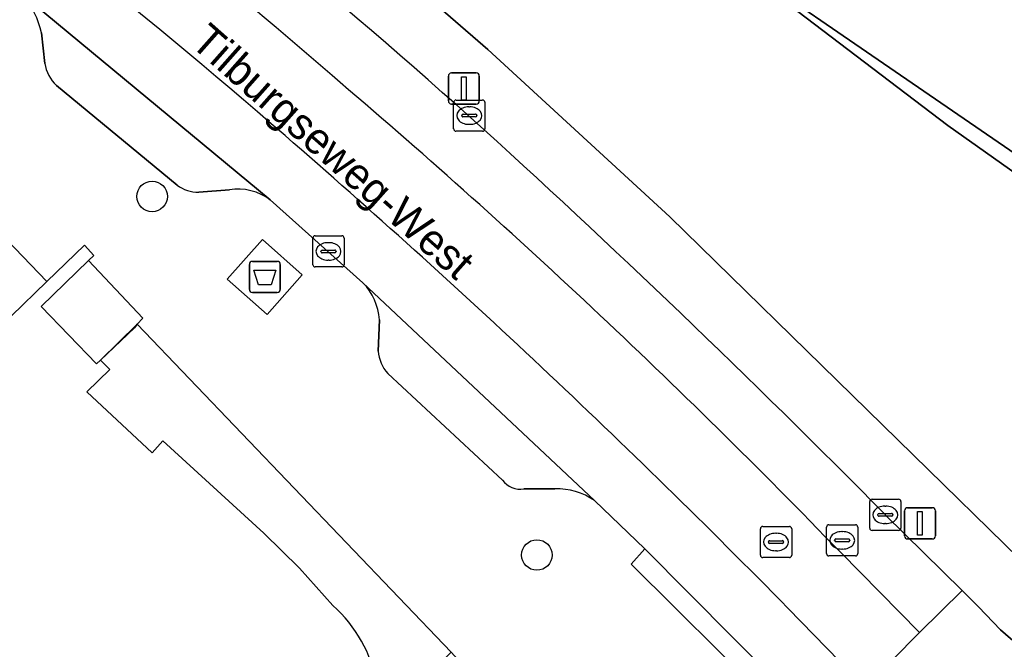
# Model space of a CAD drawing. Extents: x 157445 to 158888, y 383061 to 384688.
# Drawn here: x 158518.02 to 158549.58, y 384044.15 to 384064.34 of the extents above; entities that cross this region are included whole.
import ezdxf

# ---------------------------------------------------------------- set-up
doc = ezdxf.new("R2010")
doc.units = 0
for name, color, linetype in [('IMGEO_Afval_apart_plaats', 7, 'Continuous'), ('IMGEO_Boom', 7, 'Continuous'), ('IMGEO_Groenvoorziening', 7, 'Continuous'), ('IMGEO_Kolk', 7, 'Continuous'), ('IMGEO_Lichtmast', 7, 'Continuous'), ('IMGEO_Loofbos', 7, 'Continuous'), ('IMGEO_Openbare_ruimte_label', 7, 'Continuous'), ('IMGEO_Pand', 7, 'Continuous'), ('IMGEO_Pand_overbouw', 7, 'Continuous'), ('IMGEO_Parkeervlak_open', 7, 'Continuous'), ('IMGEO_Rijbaan_lokaal_gesloten', 7, 'Continuous'), ('IMGEO_Rijbaan_lokaal_open', 7, 'Continuous'), ('IMGEO_Rioolput', 7, 'Continuous'), ('IMGEO_Voetpad_gesloten', 7, 'Continuous'), ('IMGEO_Voetpad_open', 7, 'Continuous')]:
    doc.layers.add(name, color=color, linetype=linetype)

msp = doc.modelspace()

# ---------------------------------------------------------------- linework, layer by layer
at = {"layer": 'IMGEO_Afval_apart_plaats'}
for p, q in [((158525.479, 384056.594), (158526.269, 384056.594)), ((158526.269, 384056.594), (158525.479, 384056.594)), ((158525.379, 384055.694), (158525.379, 384056.494)), ((158525.379, 384056.494), (158525.379, 384055.694)), ((158526.369, 384056.494), (158526.369, 384055.694)), ((158526.369, 384055.694), (158526.369, 384056.494)), ((158526.269, 384055.594), (158525.479, 384055.594)), ((158525.479, 384055.594), (158526.269, 384055.594))]:
    msp.add_line(p, q, dxfattribs=at)
msp.add_lwpolyline([(158525.522, 384056.308), (158526.226, 384056.308), (158526.077, 384055.838), (158525.671, 384055.838), (158525.522, 384056.308)], dxfattribs=at)
for centre, start, end in [((158525.479, 384056.494), 90, 180), ((158525.479, 384056.494), 90, 180), ((158526.269, 384056.494), 0, 90), ((158526.269, 384056.494), 360, 90), ((158525.479, 384055.694), 180, 270), ((158525.479, 384055.694), 180, 270), ((158526.269, 384055.694), 270, 0), ((158526.269, 384055.694), 270, 0)]:
    msp.add_arc(centre, 0.1, start, end, dxfattribs=at)
at = {"layer": 'IMGEO_Boom'}
for centre in [(158522.26, 384058.675), (158534.597, 384047.177)]:
    msp.add_circle(centre, 0.489, dxfattribs=at)
at = {"layer": 'IMGEO_Groenvoorziening'}
for points in [[(158545.766, 384048.466), (158548.225, 384046.036), (158548.75, 384045.518), (158549.462, 384044.78), (158550.011, 384044.299), (158551.528, 384045.626), (158538.859, 384058.021), (158533.027, 384063.389), (158529.268, 384066.645), (158522.395, 384072.228), (158511.515, 384080.453), (158494.218, 384093.204), (158455.356, 384121.801), (158428.22, 384141.7), (158422.88, 384145.74), (158424.687, 384148.49), (158423.136, 384149.491), (158418.748, 384152.605), (158413.731, 384155.141), (158389.592, 384163.137), (158358.24, 384173.5), (158351.823, 384177.109)], [(158422.88, 384145.74), (158428.22, 384141.7), (158455.356, 384121.801), (158494.218, 384093.204), (158511.515, 384080.453), (158522.395, 384072.228), (158529.268, 384066.645), (158533.027, 384063.389), (158538.859, 384058.021), (158551.528, 384045.626), (158558.856, 384052.037), (158560.591, 384053.497), (158557.211, 384055.052), (158552.414, 384057.658), (158547.774, 384060.949), (158540.021, 384066.852), (158500, 384096.927), (158443.955, 384137.978), (158423.407, 384152.613)], [(158553.976, 384057.266), (158540.021, 384066.852), (158547.774, 384060.949), (158552.414, 384057.658), (158557.211, 384055.052), (158560.591, 384053.497), (158562.089, 384054.757), (158564.102, 384056.343), (158563.728, 384056.253)]]:
    msp.add_lwpolyline(points, dxfattribs=at)
for centre, radius, start, end in [((158388.527, 383900.388), 215.829, 48.17125, 53.29009), ((158312.417, 383818.25), 327.798, 44.61274, 47.83306)]:
    msp.add_arc(centre, radius, start, end, dxfattribs=at)
at = {"layer": 'IMGEO_Kolk'}
for p, q in [((158531.928, 384060.841), (158531.928, 384061.693)), ((158532.003, 384061.767), (158532.855, 384061.767)), ((158532.929, 384061.693), (158532.929, 384060.841)), ((158532.23, 384061.31), (158532.628, 384061.31)), ((158532.416, 384061.547), (158532.441, 384061.547)), ((158532.187, 384061.261), (158532.187, 384061.273)), ((158532.625, 384061.224), (158532.227, 384061.224)), ((158532.439, 384060.987), (158532.414, 384060.987)), ((158532.671, 384061.273), (158532.671, 384061.261)), ((158532.855, 384060.767), (158532.003, 384060.767)), ((158527.414, 384056.487), (158527.414, 384057.339)), ((158527.489, 384057.413), (158528.341, 384057.413)), ((158527.902, 384057.193), (158527.927, 384057.193)), ((158528.415, 384057.339), (158528.415, 384056.487)), ((158527.673, 384056.907), (158527.673, 384056.919)), ((158528.111, 384056.87), (158527.713, 384056.87)), ((158527.716, 384056.956), (158528.114, 384056.956)), ((158528.157, 384056.919), (158528.157, 384056.907)), ((158527.925, 384056.633), (158527.9, 384056.633)), ((158528.341, 384056.413), (158527.489, 384056.413)), ((158545.265, 384048.04), (158545.265, 384048.892)), ((158545.34, 384048.966), (158546.192, 384048.966)), ((158545.753, 384048.746), (158545.778, 384048.746)), ((158546.266, 384048.892), (158546.266, 384048.04)), ((158545.524, 384048.46), (158545.524, 384048.472)), ((158545.962, 384048.423), (158545.564, 384048.423)), ((158545.567, 384048.509), (158545.965, 384048.509)), ((158546.008, 384048.472), (158546.008, 384048.46)), ((158545.776, 384048.186), (158545.751, 384048.186)), ((158546.192, 384047.966), (158545.34, 384047.966))]:
    msp.add_line(p, q, dxfattribs=at)
for points in [[(158531.928, 384060.841), (158531.928, 384061.693)], [(158532.003, 384061.767), (158532.855, 384061.767)], [(158532.929, 384061.693), (158532.929, 384060.841)], [(158532.855, 384060.767), (158532.003, 384060.767)], [(158527.414, 384056.487), (158527.414, 384057.339)], [(158527.489, 384057.413), (158528.341, 384057.413)], [(158528.415, 384057.339), (158528.415, 384056.487)], [(158528.341, 384056.413), (158527.489, 384056.413)], [(158545.265, 384048.04), (158545.265, 384048.892)], [(158545.34, 384048.966), (158546.192, 384048.966)], [(158546.266, 384048.892), (158546.266, 384048.04)], [(158546.192, 384047.966), (158545.34, 384047.966)]]:
    msp.add_lwpolyline(points, dxfattribs=at)
for centre, radius, start, end in [((158532.005, 384061.691), 0.0765, 91.552, 178.448), ((158532.005, 384061.691), 0.0765, 91.552, 178.448), ((158532.853, 384061.691), 0.0765, 1.552, 88.448), ((158532.853, 384061.691), 0.0765, 1.552, 88.448), ((158532.227, 384061.27), 0.0403, 85.8775, 175.7526), ((158532.632, 384061.272), 0.0386, 1.7309, 96.639), ((158532.224, 384061.26), 0.0366, 178.938, 274.7102), ((158532.628, 384061.267), 0.043, 264.8664, 352.4533), ((158532.005, 384060.843), 0.0765, 181.552, 268.448), ((158532.005, 384060.843), 0.0765, 181.552, 268.448), ((158532.853, 384060.843), 0.0765, 271.552, 358.448), ((158532.853, 384060.843), 0.0765, 271.552, 358.448), ((158527.491, 384057.337), 0.0765, 91.552, 178.448), ((158527.491, 384057.337), 0.0765, 91.552, 178.448), ((158528.339, 384057.337), 0.0765, 1.552, 88.448), ((158528.339, 384057.337), 0.0765, 1.552, 88.448), ((158527.713, 384056.916), 0.0403, 85.8775, 175.7526), ((158527.71, 384056.906), 0.0366, 178.938, 274.7102), ((158528.114, 384056.913), 0.043, 264.8664, 352.4533), ((158528.118, 384056.918), 0.0386, 1.7309, 96.639), ((158527.491, 384056.489), 0.0765, 181.552, 268.448), ((158527.491, 384056.489), 0.0765, 181.552, 268.448), ((158528.339, 384056.489), 0.0765, 271.552, 358.448), ((158528.339, 384056.489), 0.0765, 271.552, 358.448), ((158545.342, 384048.89), 0.0765, 91.552, 178.448), ((158545.342, 384048.89), 0.0765, 91.552, 178.448), ((158546.19, 384048.89), 0.0765, 1.552, 88.448), ((158546.19, 384048.89), 0.0765, 1.552, 88.448), ((158545.564, 384048.469), 0.0403, 85.8775, 175.7526), ((158545.561, 384048.459), 0.0366, 178.938, 274.7102), ((158545.965, 384048.466), 0.043, 264.8664, 352.4533), ((158545.969, 384048.471), 0.0386, 1.7309, 96.639), ((158545.342, 384048.042), 0.0765, 181.552, 268.448), ((158545.342, 384048.042), 0.0765, 181.552, 268.448), ((158546.19, 384048.042), 0.0765, 271.552, 358.448), ((158546.19, 384048.042), 0.0765, 271.552, 358.448)]:
    msp.add_arc(centre, radius, start, end, dxfattribs=at)
for centre, major_axis, ratio, start_param, end_param in [((158532.415, 384061.267), (-0.387, 0.002), 0.722429, 4.712389, 7.853982), ((158532.44, 384061.267), (-0.39, 0.002), 0.717154, 1.570796, 4.712389), ((158527.901, 384056.913), (-0.387, 0.002), 0.722429, 4.712389, 7.853982), ((158527.926, 384056.913), (-0.39, 0.002), 0.717154, 1.570796, 4.712389), ((158545.752, 384048.466), (-0.387, 0.002), 0.722429, 4.712389, 7.853982), ((158545.777, 384048.466), (-0.39, 0.002), 0.717154, 1.570796, 4.712389)]:
    msp.add_ellipse(centre, major_axis=major_axis, ratio=ratio, start_param=start_param, end_param=end_param, dxfattribs=at)
at = {"layer": 'IMGEO_Lichtmast'}
for p, q in [((158531.86, 384062.636), (158532.65, 384062.636)), ((158532.65, 384062.636), (158531.86, 384062.636)), ((158531.76, 384061.736), (158531.76, 384062.536)), ((158531.76, 384062.536), (158531.76, 384061.736)), ((158532.75, 384062.536), (158532.75, 384061.736)), ((158532.75, 384061.736), (158532.75, 384062.536)), ((158532.65, 384061.636), (158531.86, 384061.636)), ((158531.86, 384061.636), (158532.65, 384061.636)), ((158546.481, 384048.693), (158547.271, 384048.693)), ((158547.271, 384048.693), (158546.481, 384048.693)), ((158546.381, 384047.793), (158546.381, 384048.593)), ((158546.381, 384048.593), (158546.381, 384047.793)), ((158547.371, 384048.593), (158547.371, 384047.793)), ((158547.371, 384047.793), (158547.371, 384048.593)), ((158547.271, 384047.693), (158546.481, 384047.693)), ((158546.481, 384047.693), (158547.271, 384047.693))]:
    msp.add_line(p, q, dxfattribs=at)
for points in [[(158532.18, 384062.511), (158532.33, 384062.511), (158532.33, 384061.761), (158532.18, 384061.761), (158532.18, 384062.511)], [(158546.801, 384048.568), (158546.951, 384048.568), (158546.951, 384047.818), (158546.801, 384047.818), (158546.801, 384048.568)]]:
    msp.add_lwpolyline(points, dxfattribs=at)
for centre, start, end in [((158531.86, 384062.536), 90, 180), ((158531.86, 384062.536), 90, 180), ((158532.65, 384062.536), 0, 90), ((158532.65, 384062.536), 360, 90), ((158531.86, 384061.736), 180, 270), ((158531.86, 384061.736), 180, 270), ((158532.65, 384061.736), 270, 0), ((158532.65, 384061.736), 270, 0), ((158546.481, 384048.593), 90, 180), ((158546.481, 384048.593), 90, 180), ((158547.271, 384048.593), 0, 90), ((158547.271, 384048.593), 360, 90), ((158546.481, 384047.793), 180, 270), ((158546.481, 384047.793), 180, 270), ((158547.271, 384047.793), 270, 0), ((158547.271, 384047.793), 270, 0)]:
    msp.add_arc(centre, 0.1, start, end, dxfattribs=at)
at = {"layer": 'IMGEO_Loofbos'}
msp.add_lwpolyline([(158421.613, 384157.029), (158442.569, 384142.032), (158483.48, 384112.104), (158500, 384100.298), (158502.837, 384098.271), (158513.168, 384090.216), (158520.083, 384084.448), (158540.021, 384066.852), (158553.976, 384057.266)], dxfattribs=at)
at = {"layer": 'IMGEO_Pand'}
for points in [[(158526.988, 384046.756), (158525.844, 384047.877), (158522.61, 384050.839), (158522.261, 384050.457), (158520.171, 384052.409), (158520.905, 384053.125), (158520.602, 384053.427), (158520.473, 384053.309), (158518.706, 384055.146), (158520.226, 384056.622), (158520.389, 384056.78), (158520.089, 384057.115), (158518.888, 384055.95), (158513.154, 384050.389)], [(158528.056, 384045.561), (158526.988, 384046.756)]]:
    msp.add_lwpolyline(points, dxfattribs=at)
msp.add_arc((158525.133, 384042.277), 4.397, 9.9047, 48.3276, dxfattribs=at)
at = {"layer": 'IMGEO_Pand_overbouw'}
for points in [[(158528.637, 384041.463), (158527.652, 384040.505), (158526.425, 384039.48), (158525.109, 384038.583), (158523.449, 384037.673), (158523.894, 384037.213), (158521.563, 384034.954), (158520.376, 384036.156), (158519.31, 384034.963), (158520.84, 384033.386), (158531.847, 384044.064), (158521.781, 384054.581), (158520.602, 384053.427)], [(158520.602, 384053.427), (158520.905, 384053.125), (158520.171, 384052.409), (158522.261, 384050.457), (158522.61, 384050.839), (158525.844, 384047.877), (158526.988, 384046.756), (158528.056, 384045.561)]]:
    msp.add_lwpolyline(points, dxfattribs=at)
msp.add_arc((158525.133, 384042.277), 4.397, 9.9047, 48.3276, dxfattribs=at)
at = {"layer": 'IMGEO_Parkeervlak_open'}
for points in [[(158526.048, 384058.561), (158518.133, 384065.124)], [(158518.717, 384063.923), (158518.819, 384062.94)], [(158519.196, 384062.231), (158523.064, 384059.041)], [(158523.758, 384058.813), (158524.741, 384058.89)], [(158536.442, 384048.923), (158529.018, 384055.908)], [(158529.547, 384054.723), (158529.511, 384053.714)], [(158529.816, 384053.002), (158533.493, 384049.578)], [(158534.182, 384049.298), (158535.172, 384049.302)]]:
    msp.add_lwpolyline(points, dxfattribs=at)
for centre, radius, start, end in [((158515.733, 384063.214), 3.067, 13.3575, 38.5063), ((158520.035, 384063.132), 1.231, 188.9635, 227.0388), ((158523.73, 384059.899), 1.086, 232.1656, 271.4606), ((158525.006, 384057.181), 1.73, 52.9419, 98.8), ((158527.687, 384054.603), 1.863, 3.6798, 44.4335), ((158530.665, 384053.787), 1.157, 183.6253, 222.7524), ((158534.064, 384049.995), 0.707, 216.1599, 279.6079), ((158535.21, 384047.113), 2.19, 55.768, 90.9992)]:
    msp.add_arc(centre, radius, start, end, dxfattribs=at)
at = {"layer": 'IMGEO_Rijbaan_lokaal_gesloten'}
for points in [[(158511.866, 384072.236), (158478.923, 384096.529), (158477.811, 384095.012), (158480.251, 384093.222), (158508.063, 384072.719), (158508.148, 384072.657), (158512.505, 384069.385), (158517.159, 384065.889), (158518.133, 384065.124), (158526.048, 384058.561), (158529.018, 384055.908), (158536.442, 384048.923), (158538.053, 384047.375), (158542.308, 384043.094), (158543.764, 384041.579), (158545.115, 384042.929), (158542.65, 384045.467)], [(158544.327, 384047.264), (158546.866, 384044.69), (158548.225, 384046.036), (158545.766, 384048.466)]]:
    msp.add_lwpolyline(points, dxfattribs=at)
for centre, radius, start, end in [((158387.218, 383900.853), 214.415, 48.95003, 53.98679), ((158388.527, 383900.388), 215.829, 48.17125, 53.29009), ((158390.003, 383903.324), 208.283, 49.04524, 54.19116), ((158379.914, 383888.299), 228.695, 44.03476, 49.63545), ((158312.417, 383818.25), 327.798, 44.61274, 47.83306), ((158344.985, 383851.348), 277.044, 44.48145, 49.0596)]:
    msp.add_arc(centre, radius, start, end, dxfattribs=at)
at = {"layer": 'IMGEO_Rijbaan_lokaal_open'}
for points in [[(158542.65, 384045.467), (158545.115, 384042.929), (158546.866, 384044.69), (158544.327, 384047.264)], [(158550.637, 384043.857), (158550.011, 384044.299), (158549.462, 384044.78), (158548.75, 384045.518), (158548.225, 384046.036), (158546.866, 384044.69), (158545.115, 384042.929), (158543.764, 384041.579), (158544.706, 384040.663)]]:
    msp.add_lwpolyline(points, dxfattribs=at)
for centre, radius, start, end in [((158387.218, 383900.853), 214.415, 48.95003, 53.98679), ((158390.003, 383903.324), 208.283, 49.04524, 54.19116), ((158379.914, 383888.299), 228.695, 44.03476, 49.63545), ((158344.985, 383851.348), 277.044, 44.48145, 49.0596)]:
    msp.add_arc(centre, radius, start, end, dxfattribs=at)
at = {"layer": 'IMGEO_Rioolput'}
for p, q in [((158541.838, 384048.094), (158542.69, 384048.094)), ((158543.883, 384047.222), (158543.883, 384048.074)), ((158543.958, 384048.148), (158544.81, 384048.148)), ((158544.884, 384048.074), (158544.884, 384047.222)), ((158541.763, 384047.168), (158541.763, 384048.02)), ((158542.251, 384047.874), (158542.276, 384047.874)), ((158542.764, 384048.02), (158542.764, 384047.168)), ((158544.371, 384047.928), (158544.396, 384047.928)), ((158542.022, 384047.588), (158542.022, 384047.6)), ((158542.46, 384047.551), (158542.062, 384047.551)), ((158542.065, 384047.637), (158542.463, 384047.637)), ((158542.506, 384047.6), (158542.506, 384047.588)), ((158544.142, 384047.642), (158544.142, 384047.654)), ((158544.58, 384047.605), (158544.182, 384047.605)), ((158544.185, 384047.691), (158544.583, 384047.691)), ((158544.626, 384047.654), (158544.626, 384047.642)), ((158542.69, 384047.094), (158541.838, 384047.094)), ((158542.274, 384047.314), (158542.249, 384047.314)), ((158544.81, 384047.148), (158543.958, 384047.148)), ((158544.394, 384047.368), (158544.369, 384047.368))]:
    msp.add_line(p, q, dxfattribs=at)
for points in [[(158541.838, 384048.094), (158542.69, 384048.094)], [(158543.883, 384047.222), (158543.883, 384048.074)], [(158543.958, 384048.148), (158544.81, 384048.148)], [(158544.884, 384048.074), (158544.884, 384047.222)], [(158541.763, 384047.168), (158541.763, 384048.02)], [(158542.764, 384048.02), (158542.764, 384047.168)], [(158542.69, 384047.094), (158541.838, 384047.094)], [(158544.81, 384047.148), (158543.958, 384047.148)]]:
    msp.add_lwpolyline(points, dxfattribs=at)
for centre, radius, start, end in [((158541.84, 384048.018), 0.0765, 91.552, 178.448), ((158541.84, 384048.018), 0.0765, 91.552, 178.448), ((158542.688, 384048.018), 0.0765, 1.552, 88.448), ((158542.688, 384048.018), 0.0765, 1.552, 88.448), ((158543.96, 384048.072), 0.0765, 91.552, 178.448), ((158543.96, 384048.072), 0.0765, 91.552, 178.448), ((158544.808, 384048.072), 0.0765, 1.552, 88.448), ((158544.808, 384048.072), 0.0765, 1.552, 88.448), ((158542.062, 384047.597), 0.0403, 85.8775, 175.7526), ((158542.059, 384047.587), 0.0366, 178.938, 274.7102), ((158542.463, 384047.594), 0.043, 264.8664, 352.4533), ((158542.467, 384047.599), 0.0386, 1.7309, 96.639), ((158544.182, 384047.651), 0.0403, 85.8775, 175.7526), ((158544.179, 384047.641), 0.0366, 178.938, 274.7102), ((158544.583, 384047.648), 0.043, 264.8664, 352.4533), ((158544.587, 384047.653), 0.0386, 1.7309, 96.639), ((158541.84, 384047.17), 0.0765, 181.552, 268.448), ((158541.84, 384047.17), 0.0765, 181.552, 268.448), ((158542.688, 384047.17), 0.0765, 271.552, 358.448), ((158542.688, 384047.17), 0.0765, 271.552, 358.448), ((158543.96, 384047.224), 0.0765, 181.552, 268.448), ((158543.96, 384047.224), 0.0765, 181.552, 268.448), ((158544.808, 384047.224), 0.0765, 271.552, 358.448), ((158544.808, 384047.224), 0.0765, 271.552, 358.448)]:
    msp.add_arc(centre, radius, start, end, dxfattribs=at)
for centre, major_axis, ratio, start_param, end_param in [((158542.25, 384047.594), (-0.387, 0.002), 0.722429, 4.712389, 7.853982), ((158542.275, 384047.594), (-0.39, 0.002), 0.717154, 1.570796, 4.712389), ((158544.37, 384047.648), (-0.387, 0.002), 0.722429, 4.712389, 7.853982), ((158544.395, 384047.648), (-0.39, 0.002), 0.717154, 1.570796, 4.712389)]:
    msp.add_ellipse(centre, major_axis=major_axis, ratio=ratio, start_param=start_param, end_param=end_param, dxfattribs=at)
at = {"layer": 'IMGEO_Voetpad_gesloten'}
for points in [[(158527.076, 384056.162), (158525.795, 384057.296), (158524.672, 384056.026), (158525.953, 384054.893)], [(158521.968, 384054.77), (158520.226, 384056.622), (158518.706, 384055.146), (158520.473, 384053.309), (158520.602, 384053.427), (158521.693, 384054.465), (158521.781, 384054.581)]]:
    msp.add_lwpolyline(points, close=True, dxfattribs=at)
at = {"layer": 'IMGEO_Voetpad_open'}
for points in [[(158518.819, 384062.94), (158518.717, 384063.923)], [(158523.064, 384059.041), (158519.196, 384062.231)], [(158524.741, 384058.89), (158523.758, 384058.813)], [(158516.301, 384058.628), (158518.888, 384055.95), (158520.089, 384057.115), (158520.389, 384056.78), (158520.226, 384056.622), (158521.968, 384054.77), (158521.781, 384054.581), (158531.847, 384044.064), (158533.696, 384042.033), (158536.378, 384038.797), (158537.288, 384037.811), (158538.148, 384036.879), (158539.258, 384035.623), (158540.68, 384034.133), (158541.03, 384034.47), (158543.496, 384031.878), (158544.373, 384032.735)], [(158529.018, 384055.908), (158526.048, 384058.561)], [(158529.511, 384053.714), (158529.547, 384054.723)], [(158528.637, 384041.463), (158527.652, 384040.505), (158526.425, 384039.48), (158525.109, 384038.583), (158523.449, 384037.673), (158523.894, 384037.213), (158521.563, 384034.954), (158520.376, 384036.156), (158519.31, 384034.963), (158520.282, 384033.961), (158520.84, 384033.386), (158531.847, 384044.064), (158521.781, 384054.581), (158521.693, 384054.465), (158520.602, 384053.427), (158520.905, 384053.125), (158520.171, 384052.409), (158522.261, 384050.457), (158522.61, 384050.839), (158525.844, 384047.877), (158526.988, 384046.756), (158528.056, 384045.561)], [(158533.493, 384049.578), (158529.816, 384053.002)], [(158535.172, 384049.302), (158534.182, 384049.298)], [(158544.706, 384040.663), (158543.764, 384041.579), (158542.308, 384043.094), (158541.857, 384042.671), (158537.622, 384046.886), (158538.053, 384047.375), (158536.442, 384048.923)]]:
    msp.add_lwpolyline(points, dxfattribs=at)
for points in [[(158518.888, 384055.95), (158516.301, 384058.628), (158507.862, 384047.594), (158511.077, 384044.243), (158515.429, 384048.451), (158515.138, 384048.751), (158513.171, 384046.891), (158511.736, 384048.409), (158513.462, 384050.096), (158513.154, 384050.389)], [(158525.795, 384057.296), (158527.076, 384056.162), (158525.953, 384054.893), (158524.672, 384056.026)], [(158542.308, 384043.094), (158538.053, 384047.375), (158537.622, 384046.886), (158541.857, 384042.671)]]:
    msp.add_lwpolyline(points, close=True, dxfattribs=at)
for centre, radius, start, end in [((158515.733, 384063.214), 3.067, 13.3575, 38.5063), ((158520.035, 384063.132), 1.231, 188.9635, 227.0388), ((158523.73, 384059.899), 1.086, 232.1656, 271.4606), ((158525.006, 384057.181), 1.73, 52.9419, 98.8), ((158527.687, 384054.603), 1.863, 3.6798, 44.4335), ((158530.665, 384053.787), 1.157, 183.6253, 222.7524), ((158534.064, 384049.995), 0.707, 216.1599, 279.6079), ((158535.21, 384047.113), 2.19, 55.768, 90.9992), ((158525.133, 384042.277), 4.397, 9.9047, 48.3276)]:
    msp.add_arc(centre, radius, start, end, dxfattribs=at)

# ---------------------------------------------------------------- texts
at = {"layer": 'IMGEO_Openbare_ruimte_label'}
msp.add_text('Tilburgseweg-West', height=1, rotation=318.4854, dxfattribs=at).set_placement((158523.447, 384063.543))

doc.saveas('drawing.dxf')
